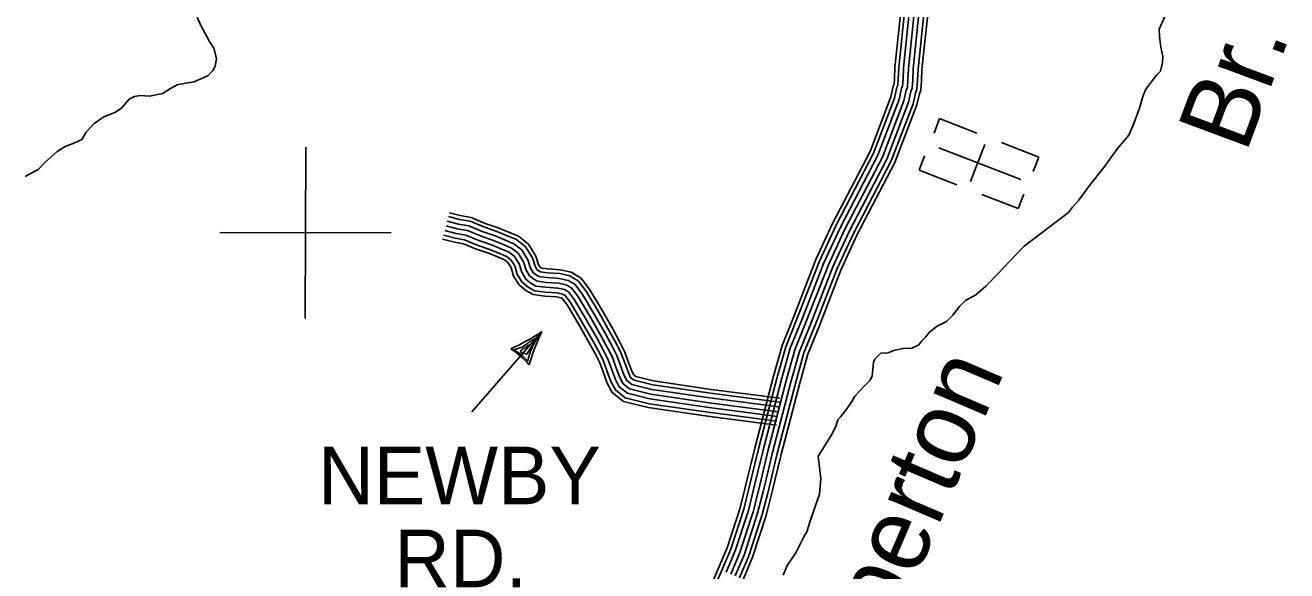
# Model space of a CAD drawing. Extents: x 1788175 to 1969470, y 584502 to 738744.
# Drawn here: x 1892832 to 1900929, y 634958 to 638461 of the extents above; entities that cross this region are included whole.
import ezdxf

# ---------------------------------------------------------------- set-up
doc = ezdxf.new("R2010")
doc.units = 0
for name, color, linetype in [('DESIGN - DRAINAGE - Bridges and Cross Drains Size Text', 7, 'Continuous'), ('DESIGN - ROW - Right-of-Way and Easement Labels', 7, 'Continuous'), ('DESIGN - TRANSPORTATION - Text', 7, 'Continuous'), ('DESIGN - UTILITIES - Cable (Underground) with Text', 7, 'Continuous'), ('SURVEY - CONTROL with Text', 7, 'Continuous'), ('SURVEY - DRAINAGE - Bridge Hydraulic Data - Points - Locators', 7, 'Continuous'), ('SURVEY - TRANSPORTATION - Roads', 7, 'Continuous')]:
    doc.layers.add(name, color=color, linetype=linetype)

msp = doc.modelspace()

# ---------------------------------------------------------------- linework, layer by layer
at = {"layer": 'DESIGN - ROW - Right-of-Way and Easement Labels'}
for p, q in [((1896147.9, 636493.4), (1895697.8, 635978)), ((1896124.7, 636467), (1896096.7, 636415.6)), ((1895968, 636376.1), (1896025.3, 636395)), ((1896018.2, 636377.2), (1896046.3, 636394.9)), ((1896025.3, 636395), (1896081.7, 636437.1)), ((1896046.3, 636394.9), (1896067.1, 636409.1)), ((1896117.1, 636456.7), (1896051.6, 636349.4)), ((1896096.7, 636415.6), (1896075.9, 636367.6)), ((1896081.7, 636437.1), (1896117.1, 636456.7)), ((1896021.3, 636342.2), (1895968, 636376.1)), ((1896010.1, 636364.7), (1896018.2, 636377.2)), ((1896034.9, 636352.8), (1896010.1, 636364.7)), ((1896057.6, 636304.9), (1896021.3, 636342.2)), ((1896051.6, 636349.4), (1896034.9, 636352.8)), ((1896061.5, 636325.4), (1896057.6, 636304.9)), ((1896075.9, 636367.6), (1896061.5, 636325.4))]:
    msp.add_line(p, q, dxfattribs=at)
for centre, radius, start, end in [((1895381, 637648.4), 1386.4, 294.14433, 303.58287), ((1897550.7, 635828.9), 1552.3, 154.65264, 163.08041), ((1895660.5, 635935.4), 532.3, 40.43586, 57.29426)]:
    msp.add_arc(centre, radius, start, end, dxfattribs=at)
at = {"layer": 'DESIGN - TRANSPORTATION - Text'}
for points in [[(1893934.8, 638512.7), (1893960.7, 638454.7), (1893984.6, 638410.7), (1894016.6, 638352.6), (1894042.5, 638312.6), (1894060.5, 638246.6), (1894050.4, 638198.5), (1894036.4, 638170.5), (1894006.4, 638138.5), (1893916.4, 638096.5), (1893862.4, 638088.5), (1893806.4, 638078.5), (1893764.4, 638054.5), (1893712.4, 638022.5), (1893630.4, 638004.5), (1893570.5, 638008.5), (1893534.5, 638002.5), (1893498.5, 637986.5), (1893450.4, 637928.5), (1893408.4, 637900.5), (1893336.4, 637872.5), (1893274.4, 637830.5), (1893224.4, 637774.5), (1893196.4, 637726.5), (1893144.4, 637704.5), (1893088.4, 637682.5), (1893036.4, 637650.5), (1892958.3, 637580.4), (1892914.3, 637534.4), (1892832.3, 637490.4)], [(1900146, 638516.9), (1900109, 638436.3), (1900111.7, 638388.3), (1900120.6, 638320.3), (1900133.3, 638260.4), (1900131.9, 638220.4), (1900118.6, 638166.1), (1900094.9, 638141.7), (1900057.6, 638095.1), (1900024.2, 638050.6), (1900004.8, 638002.3), (1899983.8, 637927.9), (1899947.1, 637829.2), (1899914.1, 637754.7), (1899843.3, 637669.6), (1899754.9, 637548.2), (1899662.6, 637430.7), (1899593.8, 637337.6), (1899554.4, 637293), (1899528.9, 637258.6), (1899243.9, 637042.3), (1899180.8, 636977.3), (1899078.3, 636869.7), (1898997.5, 636786.4), (1898932.3, 636729.4), (1898866.8, 636694.5), (1898829.3, 636653.9), (1898786.1, 636599.2), (1898744.7, 636558.6), (1898685.1, 636529.7), (1898637.6, 636493), (1898610.1, 636458.5), (1898584.4, 636432.1), (1898566.8, 636407.9), (1898523.1, 636387.2), (1898467.1, 636384.4), (1898405.4, 636371.5), (1898369.6, 636357), (1898323.6, 636356.3), (1898284.1, 636317.7), (1898276.4, 636297.6), (1898273, 636251.5), (1898267.6, 636209.4), (1898254, 636181.1), (1898220.4, 636148.6), (1898156.2, 636078.4)], [(1898156.2, 636078.4), (1898136.8, 636044.5), (1898100.9, 635990.6), (1898064.9, 635945.6), (1898046.9, 635927.6), (1898037.9, 635891.6), (1898010.9, 635837.7), (1897921, 635693.8), (1897939, 635549.9), (1897930, 635451), (1897903, 635370.1), (1897867, 635271.1), (1897849.1, 635208.2), (1897831.1, 635181.2), (1897777.1, 635073.3), (1897723.2, 634992.4), (1897696.2, 634929.4)]]:
    msp.add_lwpolyline(points, dxfattribs=at)
at = {"layer": 'DESIGN - UTILITIES - Cable (Underground) with Text'}
for p, q in [((1898700.9, 637860.9), (1898664.9, 637767.9)), ((1898940.3, 637768), (1898700.8, 637860.8)), ((1898991.6, 637694.6), (1898900, 637458)), ((1899337.9, 637614.2), (1899097.3, 637707.3)), ((1898604.6, 637622.9), (1898568.8, 637530.5)), ((1899337.9, 637614), (1899302, 637521.2)), ((1898568.6, 637529.8), (1898811.8, 637435.7)), ((1898971.2, 637374.1), (1899205.7, 637283.3)), ((1899205.7, 637283.4), (1899241.3, 637375.1))]:
    msp.add_line(p, q, dxfattribs=at)
msp.add_lwpolyline([(1898696.7, 637674.3), (1899221.8, 637471)], dxfattribs=at)
at = {"layer": 'SURVEY - CONTROL with Text'}
for points in [[(1897206.1, 634798.8), (1897280.5, 634971), (1897337.1, 635106.2), (1897419.8, 635361.7), (1897453.2, 635493.1), (1897514, 635746.5), (1897634.4, 636208.5), (1897689.4, 636405), (1897764.7, 636590.1), (1897906.7, 636956.5), (1898013.7, 637188.7), (1898254.4, 637650.2), (1898387.7, 638000.2), (1898403.4, 638069.4), (1898408.2, 638082), (1898410.6, 638116.4), (1898413.7, 638190.1), (1898453.1, 638567.5)], [(1897228.5, 634788.2), (1897303.2, 634961.3), (1897360.3, 635097.6), (1897443.5, 635354.8), (1897477.2, 635487.1), (1897537.9, 635740.5), (1897658.3, 636202), (1897712.9, 636397), (1897787.6, 636581), (1897929.4, 636946.9), (1898035.9, 637177.8), (1898276.9, 637640), (1898411.4, 637993), (1898427.2, 638062.3), (1898432.6, 638076.7), (1898435.2, 638115.1), (1898438.3, 638188.2), (1898477.7, 638565)], [(1897331.8, 634949.2), (1897389.4, 635086.8), (1897473.3, 635346.2), (1897507.3, 635479.7), (1897568, 635733), (1897688.2, 636193.9), (1897742.3, 636386.9), (1897816.5, 636569.6), (1897958, 636934.8), (1898063.8, 637164.1), (1898305.3, 637627.3), (1898441.2, 637984), (1898457, 638053.4), (1898463.2, 638070.1), (1898466.2, 638113.3), (1898469.3, 638186), (1898508.5, 638561.9)], [(1897360.3, 634937), (1897418.5, 635076), (1897503.1, 635337.6), (1897537.4, 635472.3), (1897598.1, 635725.5), (1897718.1, 636185.8), (1897771.6, 636376.9), (1897845.3, 636558.2), (1897986.6, 636922.7), (1898091.6, 637150.5), (1898333.6, 637614.6), (1898470.9, 637975), (1898486.7, 638044.5), (1898493.8, 638063.5), (1898497.2, 638111.6), (1898500.2, 638183.7), (1898539.3, 638558.8)], [(1898539.3, 638558.8), (1898500.2, 638183.7), (1898497.2, 638111.6), (1898493.8, 638063.5), (1898486.7, 638044.5), (1898470.9, 637975), (1898333.6, 637614.6), (1898091.6, 637150.5), (1897986.6, 636922.7), (1897845.3, 636558.2), (1897771.6, 636376.9), (1897718.1, 636185.8), (1897598.1, 635725.5), (1897537.4, 635472.3), (1897503.1, 635337.6), (1897418.5, 635076), (1897360.3, 634937)], [(1897388.8, 634924.9), (1897447.6, 635065.3), (1897532.9, 635329), (1897567.5, 635464.8), (1897628.2, 635718), (1897748, 636177.7), (1897801, 636366.8), (1897874.1, 636546.7), (1898015.1, 636910.6), (1898119.4, 637136.8), (1898361.9, 637601.8), (1898500.7, 637966), (1898516.5, 638035.6), (1898524.4, 638056.8), (1898528.1, 638109.8), (1898531.1, 638181.4), (1898570.2, 638555.6)], [(1897417.4, 634912.8), (1897476.7, 635054.5), (1897562.7, 635320.4), (1897597.6, 635457.4), (1897658.2, 635710.4), (1897778, 636169.7), (1897830.4, 636356.8), (1897902.9, 636535.3), (1898043.7, 636898.5), (1898147.3, 637123.1), (1898390.2, 637589.1), (1898530.4, 637957), (1898546.3, 638026.8), (1898555, 638050.2), (1898559.1, 638108.1), (1898562.1, 638179.2), (1898601, 638552.5)], [(1897441, 634902.7), (1897500.8, 635045.6), (1897587.4, 635313.3), (1897622.5, 635451.2), (1897683.2, 635704.2), (1897802.8, 636162.9), (1897854.8, 636348.4), (1897926.8, 636525.8), (1898067.4, 636888.4), (1898170.4, 637111.8), (1898413.7, 637578.5), (1898555.1, 637949.5), (1898571, 638019.4), (1898580.4, 638044.7), (1898584.7, 638106.6), (1898587.7, 638177.3), (1898626.6, 638549.9)]]:
    msp.add_lwpolyline(points, dxfattribs=at)
at = {"layer": 'SURVEY - DRAINAGE - Bridge Hydraulic Data - Points - Locators'}
for p, q in [((1894632.2, 637678), (1894629.8, 636578)), ((1895181, 637126.8), (1894081, 637129.2))]:
    msp.add_line(p, q, dxfattribs=at)
at = {"layer": 'SURVEY - TRANSPORTATION - Roads'}
for points in [[(1895541.1, 637202.6), (1895612.1, 637183.9), (1895678.3, 637172.5), (1895765.2, 637136.7), (1895847.6, 637107.8), (1895918.9, 637078.4), (1895969.1, 637057.4), (1896019.1, 637018), (1896058.9, 636954.4), (1896075.6, 636900.6), (1896093.2, 636872.6), (1896113.6, 636855.8), (1896130.1, 636846.5), (1896179.2, 636840.2), (1896258.7, 636835.2), (1896316.1, 636822.3), (1896362, 636795.1), (1896409.4, 636731.3), (1896488.2, 636598.6), (1896556, 636479), (1896599.4, 636400.8), (1896629.3, 636340.9), (1896652.7, 636275.6), (1896676.8, 636211.8), (1896693.5, 636179.6), (1896725.4, 636154.4), (1896854, 636122.3), (1897227.1, 636067.9), (1897668.3, 636010.4)], [(1895549, 637232.6), (1895618.7, 637214.2), (1895687, 637202.4), (1895776.2, 637165.6), (1895858.6, 637136.8), (1895930.8, 637107), (1895985, 637084.3), (1896042.5, 637039), (1896087.3, 636967.4), (1896104, 636913.7), (1896116.8, 636893.3), (1896131.2, 636881.5), (1896140.1, 636876.4), (1896182.1, 636871), (1896263.1, 636866), (1896327.7, 636851.4), (1896383.1, 636818.6), (1896435.2, 636748.5), (1896515, 636614.1), (1896583, 636494.2), (1896626.8, 636415.2), (1896657.9, 636353), (1896681.8, 636286.3), (1896705.2, 636224.4), (1896717.9, 636199.8), (1896739.4, 636182.9), (1896860, 636152.8), (1897231.3, 636098.6), (1897672.4, 636041.1)], [(1895555.3, 637256.5), (1895623.9, 637238.4), (1895693.9, 637226.3), (1895785, 637188.7), (1895867.4, 637159.9), (1895940.2, 637129.9), (1895997.6, 637105.8), (1896061.2, 637055.7), (1896109.9, 636977.8), (1896126.6, 636924.1), (1896135.6, 636909.9), (1896145.2, 636901.9), (1896148, 636900.3), (1896184.5, 636895.7), (1896266.6, 636890.5), (1896336.9, 636874.7), (1896400, 636837.3), (1896455.8, 636762.3), (1896536.4, 636626.6), (1896604.6, 636506.3), (1896648.7, 636426.8), (1896680.6, 636362.8), (1896705, 636294.9), (1896727.8, 636234.5), (1896737.4, 636215.9), (1896750.5, 636205.6), (1896864.8, 636177), (1897234.7, 636123.1), (1897675.5, 636065.7)], [(1895525.3, 637142.6), (1895598.9, 637123.3), (1895661, 637112.5), (1895743.1, 637078.7), (1895825.5, 637049.8), (1895895.1, 637021.2), (1895937.4, 637003.4), (1895972.3, 636976), (1896002, 636928.4), (1896018.8, 636874.5), (1896046.1, 636831.1), (1896078.3, 636804.5), (1896110.2, 636786.5), (1896173.3, 636778.4), (1896249.9, 636773.6), (1896292.9, 636763.9), (1896319.6, 636748.1), (1896357.7, 636696.9), (1896434.5, 636567.5), (1896501.9, 636448.7), (1896544.5, 636371.9), (1896572.2, 636316.5), (1896594.5, 636254.2), (1896620.1, 636186.5), (1896644.5, 636139.2), (1896697.5, 636097.5), (1896842, 636061.4), (1897218.6, 636006.4), (1897660.3, 635948.9)], [(1895533.2, 637172.6), (1895605.5, 637153.6), (1895669.7, 637142.5), (1895754.1, 637107.7), (1895836.6, 637078.8), (1895907, 637049.8), (1895953.2, 637030.4), (1895995.7, 636997), (1896030.4, 636941.4), (1896047.2, 636887.5), (1896069.6, 636851.8), (1896095.9, 636830.2), (1896120.1, 636816.5), (1896176.2, 636809.3), (1896254.3, 636804.4), (1896304.5, 636793.1), (1896340.8, 636771.6), (1896383.6, 636714.1), (1896461.3, 636583), (1896528.9, 636463.8), (1896572, 636386.3), (1896600.7, 636328.7), (1896623.6, 636264.9), (1896648.5, 636199.2), (1896669, 636159.4), (1896711.5, 636125.9), (1896848, 636091.9), (1897222.8, 636037.2), (1897664.3, 635979.7)], [(1895533.2, 637172.6), (1895605.5, 637153.6), (1895669.7, 637142.5), (1895754.1, 637107.7), (1895836.6, 637078.8), (1895907, 637049.8), (1895953.2, 637030.4), (1895995.7, 636997), (1896030.4, 636941.4), (1896047.2, 636887.5), (1896069.6, 636851.8), (1896095.9, 636830.2), (1896120.1, 636816.5), (1896176.2, 636809.3), (1896254.3, 636804.4), (1896304.5, 636793.1), (1896340.8, 636771.6), (1896383.6, 636714.1), (1896461.3, 636583), (1896528.9, 636463.8), (1896572, 636386.3), (1896600.7, 636328.7), (1896623.6, 636264.9), (1896648.5, 636199.2), (1896669, 636159.4), (1896711.5, 636125.9), (1896848, 636091.9), (1897222.8, 636037.2), (1897664.3, 635979.7)], [(1895510.9, 637087.8), (1895586.8, 637067.8), (1895645.2, 637057.7), (1895722.9, 637025.7), (1895805.3, 636996.8), (1895873.3, 636968.8), (1895908.4, 636954.1), (1895929.4, 636937.5), (1895950, 636904.5), (1895966.8, 636850.6), (1896002.9, 636793.1), (1896046.1, 636757.6), (1896091.9, 636731.7), (1896167.9, 636721.9), (1896241.9, 636717.3), (1896271.7, 636710.6), (1896280.9, 636705.1), (1896310.5, 636665.4), (1896385.5, 636539), (1896452.4, 636420.9), (1896494.3, 636345.4), (1896519.9, 636294.2), (1896541.3, 636234.6), (1896568.2, 636163.4), (1896599.8, 636102.2), (1896672, 636045.4), (1896831, 636005.7), (1897210.8, 635950.3), (1897653, 635892.7)], [(1895517.5, 637112.6), (1895592.3, 637093), (1895652.3, 637082.6), (1895732.1, 637049.7), (1895814.5, 637020.9), (1895883.2, 636992.5), (1895921.5, 636976.5), (1895948.8, 636954.9), (1895973.6, 636915.3), (1895990.4, 636861.4), (1896022.5, 636810.3), (1896060.7, 636778.9), (1896100.2, 636756.5), (1896170.4, 636747.5), (1896245.5, 636742.8), (1896281.3, 636734.8), (1896298.5, 636724.6), (1896331.9, 636679.7), (1896407.7, 636551.9), (1896474.9, 636433.5), (1896517.1, 636357.4), (1896543.6, 636304.3), (1896565.4, 636243.5), (1896591.7, 636173.9), (1896620.1, 636119), (1896683.5, 636069), (1896835.9, 636031), (1897214.3, 635975.7), (1897656.3, 635918.2)]]:
    msp.add_lwpolyline(points, dxfattribs=at)

# ---------------------------------------------------------------- texts
at = {"layer": 'DESIGN - DRAINAGE - Bridges and Cross Drains Size Text'}
for s, rotation, p in [('Br.', 69.6006, (1900666.1, 637631.5)), ('Pemberton', 66.80416, (1897895.4, 633383.4))]:
    msp.add_text(s, height=475, rotation=rotation, dxfattribs=at).set_placement(p)
at = {"layer": 'DESIGN - ROW - Right-of-Way and Easement Labels'}
for s, p in [('NEWBY', (1894712.2, 635385.2)), ('RD.', (1895200.3, 634852.7))]:
    msp.add_text(s, height=370, dxfattribs=at).set_placement(p)

doc.saveas('drawing.dxf')
